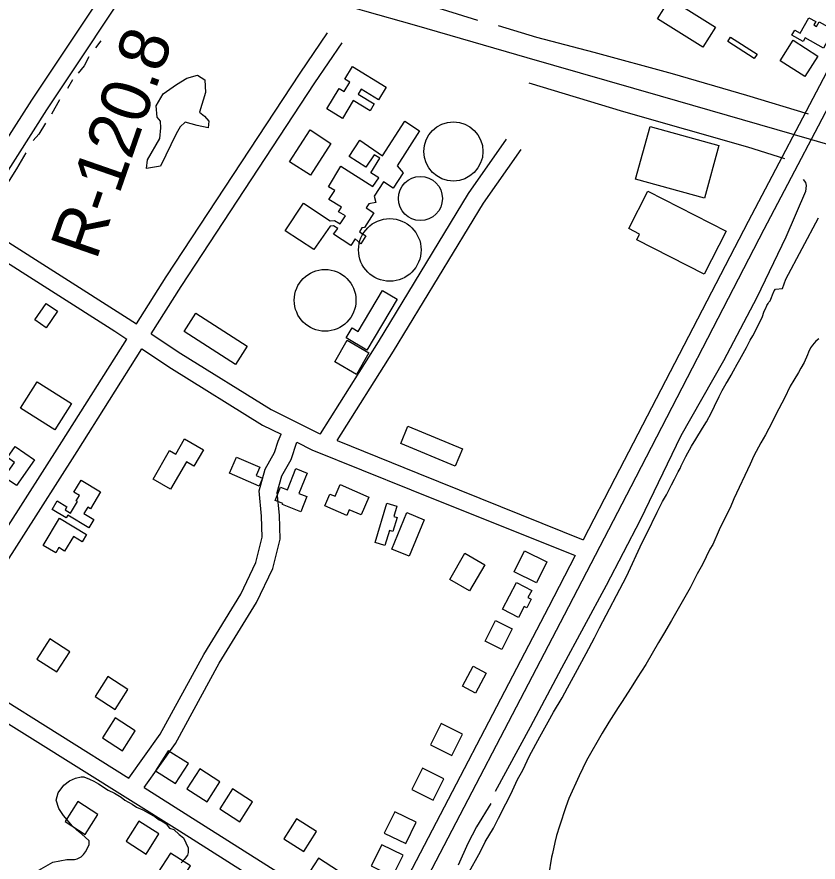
# Model space of a CAD drawing. Extents: x 3567028 to 3605064, y 510945 to 536587.
# Drawn here: x 3587292 to 3588639, y 520355 to 521776 of the extents above; entities that cross this region are included whole.
import ezdxf

# ---------------------------------------------------------------- set-up
doc = ezdxf.new("R2010")
doc.units = 0
for name, color, linetype in [('V-BLDG-OTLN', 7, 'Continuous'), ('V-DOMW-TANK', 7, 'Continuous'), ('V-RAIL-TRAK', 7, 'Continuous'), ('V-RIVR-RANG-IDEN', 7, 'Continuous'), ('V-ROAD-CNTR', 7, 'Continuous'), ('V-SITE-VEGE', 7, 'Continuous'), ('V-TOPO-SHOR', 7, 'Continuous')]:
    doc.layers.add(name, color=color, linetype=linetype)

msp = doc.modelspace()

# ---------------------------------------------------------------- linework, layer by layer
at = {"layer": 'V-BLDG-OTLN'}
for points in [[(3588390.7, 521807.2), (3588466.8, 521759.1), (3588445.3, 521725.2), (3588369.2, 521773.4)], [(3588665.5, 521754.5), (3588648.2, 521723.7), (3588617.5, 521741), (3588614.2, 521735.2), (3588595.3, 521745.9), (3588600.1, 521754.3), (3588609.1, 521749.3), (3588623.6, 521775), (3588635.3, 521768.4), (3588632.2, 521763.1), (3588636.8, 521760.5), (3588641.2, 521768.2)], [(3588492, 521742.3), (3588536.8, 521713.7), (3588532.1, 521706.5), (3588487.4, 521735)], [(3588616.8, 521676.2), (3588575.4, 521702.5), (3588597.3, 521737), (3588638.7, 521710.6)], [(3587813.1, 521621.5), (3587834.1, 521655.9), (3587842.2, 521651), (3587851.8, 521666.6), (3587843.5, 521671.7), (3587856.6, 521693), (3587913.2, 521658.4), (3587900, 521637), (3587870.8, 521654.8), (3587865.8, 521646.7), (3587893, 521630.1), (3587885.9, 521618.5), (3587857.7, 521635.7), (3587839.3, 521605.5)], [(3587743.3, 521416.6), (3587774.1, 521463.3), (3587819, 521433.7), (3587826.2, 521434.1), (3587835.6, 521428.4), (3587844.7, 521441.7), (3587832.7, 521448.8), (3587837.8, 521456.2), (3587816.7, 521469.1), (3587826.9, 521484.7), (3587816.2, 521490.8), (3587836.9, 521525.2), (3587890.6, 521491.3), (3587900.7, 521505.7), (3587887.1, 521514.1), (3587902.3, 521538.8), (3587893, 521544.6), (3587878.8, 521523.9), (3587850.7, 521541.5), (3587868.7, 521569.2), (3587906.7, 521542.5), (3587944.6, 521601.2), (3587969.3, 521584.6), (3587931.7, 521526.2), (3587941.4, 521514.4), (3587924.8, 521488.4), (3587908.7, 521498.9), (3587892.8, 521474.9), (3587895.4, 521464.2), (3587883.7, 521462.2), (3587879.3, 521455.2), (3587892, 521447.1), (3587876.7, 521422.1), (3587872, 521421.8), (3587868, 521415.1), (3587878.6, 521408), (3587870.5, 521395), (3587860.8, 521403.1), (3587853.4, 521391.7), (3587824.4, 521411), (3587831.5, 521420.7), (3587824.5, 521425.1), (3587818.8, 521424.5), (3587791.2, 521385)], [(3588448.2, 521471.3), (3588332.3, 521503.3), (3588356.8, 521592), (3588472.7, 521560.1)], [(3587750.5, 521532.8), (3587785, 521586.2), (3587820.2, 521563.5), (3587785.6, 521510.1)], [(3588353, 521483.1), (3588484.6, 521415.9), (3588447.6, 521343.5), (3588334.3, 521401.4), (3588339.2, 521411.1), (3588321, 521420.4)], [(3587931.5, 521301.5), (3587880.7, 521216.2), (3587845.9, 521236.9), (3587855.9, 521253.7), (3587866.1, 521247.6), (3587907, 521316.1)], [(3587360.3, 521281.4), (3587341.3, 521253.7), (3587322.2, 521266.8), (3587341.1, 521294.5)], [(3587593.1, 521278.1), (3587679.3, 521222.6), (3587659.6, 521191.9), (3587573.3, 521247.3)], [(3587847.3, 521232.5), (3587884, 521211.5), (3587863.2, 521175.2), (3587826.5, 521196.2)], [(3587326.3, 521162.5), (3587383.6, 521126.3), (3587355.6, 521082), (3587298.3, 521118.2)], [(3587949.7, 521087.9), (3588041.1, 521050.2), (3588029.1, 521021.1), (3587937.7, 521058.8)], [(3587520.9, 520999.2), (3587548.7, 521047.2), (3587559.1, 521041.1), (3587574, 521066.9), (3587605.9, 521048.4), (3587589.8, 521020.8), (3587577, 521028.2), (3587550.3, 520982.2)], [(3587321.7, 521031.3), (3587291.3, 520988.1), (3587270.7, 521002.5), (3587288, 521027.1), (3587276, 521035.5), (3587289.2, 521054.2)], [(3587699.5, 520987.3), (3587649.4, 521009), (3587661.2, 521036.2), (3587700.3, 521019.2), (3587694.3, 521005.3), (3587705.2, 521000.5)], [(3587769.4, 520944), (3587738.4, 520956.2), (3587739.1, 520958), (3587726.4, 520963), (3587735.3, 520985.6), (3587747.2, 520980.9), (3587761.3, 521016.7), (3587779.9, 521009.4), (3587766.3, 520975), (3587779.6, 520969.7)], [(3587400.1, 520997.4), (3587432.8, 520977.7), (3587415.6, 520949.2), (3587411.2, 520951.8), (3587404.8, 520941.2), (3587421.4, 520931.3), (3587412.9, 520917.3), (3587377.4, 520938.6), (3587374.7, 520934.1), (3587351.1, 520948.3), (3587359.7, 520962.6), (3587376.2, 520952.6), (3587373.2, 520947.5), (3587382.2, 520942.1), (3587393.8, 520961.4), (3587391.7, 520962.6), (3587397, 520971.6), (3587387.9, 520977.1)], [(3587884, 520968.9), (3587871.1, 520938.9), (3587850.8, 520947.7), (3587846.7, 520938.2), (3587809.7, 520954.1), (3587818.2, 520974), (3587827, 520970.2), (3587835.4, 520989.9)], [(3587931.3, 520934.5), (3587924.4, 520911.1), (3587918.4, 520912.9), (3587910.9, 520887.5), (3587894.7, 520892.3), (3587914.2, 520958.8), (3587930.8, 520953.9), (3587925.6, 520936.2)], [(3587976.8, 520930.8), (3587951.6, 520869.5), (3587922.4, 520881.4), (3587947.6, 520942.8)], [(3587336.1, 520887.7), (3587363.5, 520933.4), (3587409.1, 520906), (3587401.8, 520893.9), (3587387.1, 520902.8), (3587372.2, 520878), (3587362.5, 520883.9), (3587357.2, 520875.1)], [(3588019.9, 520830.5), (3588045.3, 520874.5), (3588078.8, 520855.2), (3588053.4, 520811.2)], [(3588165.8, 520824.8), (3588128.3, 520843.2), (3588145.8, 520878.7), (3588183.3, 520860.2)], [(3588108.7, 520780.5), (3588132.2, 520825.3), (3588157.7, 520811.9), (3588151.4, 520799.9), (3588156.7, 520797), (3588149.3, 520782.8), (3588145.1, 520785), (3588135.4, 520766.5)], [(3588079.5, 520726.8), (3588096.9, 520761.5), (3588124.9, 520747.5), (3588107.5, 520712.8)], [(3587325.6, 520696.6), (3587359.3, 520675.1), (3587380.8, 520708.8), (3587347.1, 520730.3)], [(3588041.4, 520650.7), (3588059.4, 520684.3), (3588081, 520672.7), (3588063.1, 520639.1)], [(3587423.5, 520633.5), (3587457.2, 520611.9), (3587478.8, 520645.6), (3587445.1, 520667.1)], [(3587435.9, 520563.9), (3587469.6, 520542.3), (3587491.1, 520576), (3587457.4, 520597.6)], [(3588023.3, 520534.6), (3588041.1, 520570.4), (3588005.3, 520588.2), (3587987.5, 520552.3)], [(3587525, 520508.7), (3587558.7, 520487.1), (3587580.3, 520520.8), (3587546.6, 520542.4)], [(3587578, 520478.1), (3587611.7, 520456.5), (3587633.2, 520490.2), (3587599.5, 520511.8)], [(3587992, 520459.3), (3588009.8, 520495.1), (3587973.9, 520512.9), (3587956.1, 520477)], [(3587633, 520444.6), (3587666.7, 520423), (3587688.3, 520456.7), (3587654.6, 520478.3)], [(3587428.2, 520435.3), (3587394.6, 520456.9), (3587373, 520423.2), (3587406.7, 520401.6)], [(3587740.8, 520394.3), (3587774.5, 520372.7), (3587796.1, 520406.4), (3587762.4, 520427.9)], [(3587945.8, 520386.2), (3587963.5, 520422), (3587927.7, 520439.8), (3587909.9, 520404)], [(3587530.9, 520402.4), (3587497.3, 520424), (3587475.7, 520390.3), (3587509.4, 520368.7)], [(3587923.5, 520330.8), (3587941.3, 520366.6), (3587905.5, 520384.4), (3587887.7, 520348.6)], [(3587583.9, 520348.7), (3587550.2, 520370.3), (3587528.7, 520336.6), (3587562.3, 520315.1)], [(3587777.4, 520328), (3587811.1, 520306.4), (3587832.7, 520340.1), (3587799, 520361.7)]]:
    msp.add_lwpolyline(points, close=True, dxfattribs=at)
at = {"layer": 'V-DOMW-TANK'}
for centre, radius in [((3588026, 521550.2), 49.8), ((3587970.6, 521471), 37), ((3587919.1, 521384.5), 52.6), ((3587810.3, 521299.8), 51.9)]:
    msp.add_circle(centre, radius, dxfattribs=at)
at = {"layer": 'V-RAIL-TRAK'}
for points in [[(3587221.1, 521974.4), (3587306.2, 521950.2), (3587389.3, 521925.6), (3587471, 521902.4), (3587511.9, 521890.5), (3587585.7, 521869.3), (3587696.7, 521838.3), (3587782.5, 521814), (3587876.5, 521786.8), (3587960.3, 521762.9)], [(3587960.3, 521762.9), (3588058.7, 521734.5), (3588149.4, 521708.3)], [(3588149.4, 521708.3), (3588373.9, 521643.8), (3588624.2, 521571.2), (3588701.3, 521548.8), (3588712.7, 521545.5), (3588792.2, 521523.6), (3589090.5, 521438.9), (3589284.2, 521383.4), (3589514.3, 521317.3), (3589701.3, 521263.5)]]:
    msp.add_lwpolyline(points, dxfattribs=at)
at = {"layer": 'V-ROAD-CNTR'}
for points in [[(3588939.5, 522164.8), (3588685.5, 521679.8), (3588548.3, 521418.6), (3588324.5, 520986.4), (3588212.6, 520770.2), (3587956.4, 520279.2), (3587855.8, 520084.1), (3587648.7, 519691.3), (3587418.1, 519252.9), (3587233.2, 518901.5), (3587118.4, 518681.4), (3586962.3, 518388.3), (3586789.7, 518038.8)], [(3587586.8, 522042.3), (3587570, 522015.6), (3587480.2, 521882.3), (3587316.5, 521636.6), (3587214.2, 521476.4), (3587197.7, 521450.3)], [(3587612.1, 522026.2), (3587595.1, 521999.2), (3587505.1, 521865.6), (3587341.6, 521620.2), (3587239.5, 521460.4), (3587222.6, 521433.6)], [(3588736.5, 521841.8), (3588658.9, 521693.7), (3588521.7, 521432.4), (3588297.8, 521000.2), (3588244.5, 520897.2)], [(3587492.9, 521260), (3587542.9, 521339.3), (3587768.4, 521682), (3587814.3, 521749.8)], [(3587517.9, 521243.4), (3587568.2, 521323.1), (3587793.3, 521665.3), (3587839.2, 521733)], [(3587802.3, 521075.2), (3587899.9, 521230.1), (3588051.3, 521479.6), (3588115.5, 521570.7)], [(3587830.6, 521063.8), (3587925.4, 521214.4), (3588076.4, 521463.2), (3588140, 521553.5)], [(3587222.6, 521433.6), (3587259.5, 521408.8), (3587473, 521273.2), (3587492.9, 521260)], [(3587206.6, 521408.2), (3587243.1, 521383.7), (3587456.7, 521248.1), (3587476.9, 521234.7)], [(3587517.9, 521243.4), (3587567.9, 521210.2), (3587719.8, 521116.3), (3587800.5, 521075.9), (3587802.3, 521075.2)], [(3587144.1, 520711), (3587180, 520768.1), (3587367.8, 521061.9), (3587476.9, 521234.7)], [(3587169.1, 520694.3), (3587205.3, 520752.1), (3587393.1, 521045.8), (3587501.9, 521218.1)], [(3587501.9, 521218.1), (3587551.7, 521185), (3587705.1, 521090), (3587736.3, 521074.5)], [(3587480.4, 520496.3), (3587533, 520570.2), (3587606.2, 520704.4), (3587668.6, 520805.8), (3587693.8, 520858.7), (3587704.5, 520901.6), (3587703.5, 520936.9), (3587699.5, 520979.3), (3587709.4, 521016), (3587725.4, 521044.1), (3587731.5, 521063.1), (3587736.3, 521074.5)], [(3587505.9, 520480.3), (3587558.5, 520554.3), (3587632.2, 520689.4), (3587695, 520791.4), (3587722.2, 520848.6), (3587734.6, 520898.3), (3587733.5, 520938.7), (3587729.8, 520976.8), (3587737.3, 521004.4), (3587753, 521032), (3587762.5, 521061.4)], [(3587762.5, 521061.4), (3587788.2, 521048.6), (3587955.3, 520981.2), (3588230.7, 520870.4)], [(3587830.6, 521063.8), (3587966.5, 521009), (3588244.5, 520897.2)], [(3588230.7, 520870.4), (3588186, 520784), (3587929.7, 520293), (3587898.4, 520232.3)], [(3587169.1, 520694.3), (3587247.3, 520642.1), (3587480.4, 520496.3)], [(3587153.1, 520668.9), (3587231, 520616.9), (3587565.3, 520407.7), (3587884.6, 520205.5)], [(3587505.9, 520480.3), (3587581.3, 520433.1), (3587898.4, 520232.3)]]:
    msp.add_lwpolyline(points, dxfattribs=at)
at = {"layer": 'V-SITE-VEGE'}
for p, q in [((3588584.9, 521335.3), (3588640, 521438.3)), ((3588579.6, 521319.9), (3588584.9, 521335.3)), ((3588561.1, 521304.3), (3588562.5, 521308.8)), ((3588562.5, 521308.8), (3588565.7, 521315.6)), ((3588565.7, 521315.6), (3588567.5, 521318.3)), ((3588567.5, 521318.3), (3588579.6, 521319.9)), ((3588553.3, 521290.8), (3588555.2, 521294.4)), ((3588555.2, 521294.4), (3588556.5, 521296.6)), ((3588556.5, 521296.6), (3588558.8, 521298.9)), ((3588558.8, 521298.9), (3588561.1, 521304.3)), ((3588545.1, 521270.9), (3588548.8, 521281.3)), ((3588548.8, 521281.3), (3588551.5, 521286.7)), ((3588551.5, 521286.7), (3588553.3, 521290.8)), ((3588535.4, 521250.7), (3588542.3, 521266)), ((3588542.3, 521266), (3588545.1, 521270.9)), ((3588529.5, 521239.9), (3588535.4, 521250.7)), ((3588525.4, 521232.6), (3588529.5, 521239.9)), ((3588518.9, 521220.5), (3588525.4, 521232.6)), ((3588629.9, 521224.1), (3588626.7, 521219.6)), ((3588635.8, 521230.9), (3588629.9, 521224.1)), ((3588640.8, 521234.9), (3588635.8, 521230.9)), ((3588507.5, 521200.2), (3588518.9, 521220.5)), ((3588621.6, 521207.9), (3588615.7, 521195.3)), ((3588623.5, 521212.4), (3588621.6, 521207.9)), ((3588626.7, 521219.6), (3588623.5, 521212.4)), ((3588503.4, 521192.6), (3588507.5, 521200.2)), ((3588615.7, 521195.3), (3588610.6, 521185.8)), ((3588493.3, 521174.1), (3588497, 521181.3)), ((3588497, 521181.3), (3588503.4, 521192.6)), ((3588610.6, 521185.8), (3588606.5, 521178.6)), ((3588486.9, 521163.3), (3588493.3, 521174.1)), ((3588598.3, 521165.6), (3588592.3, 521155.2)), ((3588606.5, 521178.6), (3588598.3, 521165.6)), ((3588478.2, 521148), (3588484.6, 521159.7)), ((3588484.6, 521159.7), (3588486.9, 521163.3)), ((3588592.3, 521155.2), (3588582.7, 521135.4)), ((3588465.4, 521121.8), (3588473.2, 521138.1)), ((3588473.2, 521138.1), (3588478.2, 521148)), ((3588582.7, 521135.4), (3588568.9, 521108.8)), ((3588451.6, 521095.7), (3588460.3, 521111)), ((3588460.3, 521111), (3588465.4, 521121.8)), ((3588568.9, 521108.8), (3588562.1, 521094.8)), ((3588445.2, 521084.9), (3588451.6, 521095.7)), ((3588562.1, 521094.8), (3588551.1, 521073.7)), ((3588433.8, 521066.5), (3588445.2, 521084.9)), ((3588426.5, 521054.3), (3588433.8, 521066.5)), ((3588551.1, 521073.7), (3588543.3, 521060.2)), ((3588416.9, 521037.2), (3588426.5, 521054.3)), ((3588543.3, 521060.2), (3588531.4, 521038.5)), ((3588412.7, 521028.2), (3588416.9, 521037.2)), ((3588531.4, 521038.5), (3588525, 521024.1)), ((3588409.1, 521021.4), (3588412.7, 521028.2)), ((3588525, 521024.1), (3588497.9, 520966)), ((3588398.1, 520998.9), (3588404, 521011.1)), ((3588404, 521011.1), (3588407.2, 521016.9)), ((3588407.2, 521016.9), (3588409.1, 521021.4)), ((3588392.6, 520989.4), (3588398.1, 520998.9)), ((3588384.3, 520972.8), (3588392.6, 520989.4)), ((3588377.9, 520961.5), (3588384.3, 520972.8)), ((3588497.9, 520966), (3588491.5, 520951.1)), ((3588368.7, 520943.5), (3588377.9, 520961.5)), ((3588351.3, 520907.9), (3588368.7, 520943.5)), ((3588491.5, 520951.1), (3588480.4, 520929)), ((3588480.4, 520929), (3588473.1, 520913.7)), ((3588473.1, 520913.7), (3588462.1, 520889.4)), ((3588343.5, 520892.6), (3588351.3, 520907.9)), ((3588316.9, 520835.3), (3588343.5, 520892.6)), ((3588457.5, 520881.3), (3588444.7, 520855.6)), ((3588462.1, 520889.4), (3588457.5, 520881.3)), ((3588444.7, 520855.6), (3588436, 520839.8)), ((3588436, 520839.8), (3588424.1, 520816.4)), ((3588271.5, 520748.8), (3588316.9, 520835.3)), ((3588424.1, 520816.4), (3588392.9, 520761.5)), ((3588392.9, 520761.5), (3588379.2, 520738.5)), ((3588263.3, 520732.2), (3588271.5, 520748.8)), ((3588379.2, 520738.5), (3588371, 520724.1)), ((3588249.6, 520706), (3588263.3, 520732.2)), ((3588371, 520724.1), (3588349.5, 520687.6)), ((3588231.2, 520672.7), (3588249.6, 520706)), ((3588349.5, 520687.6), (3588335.3, 520664.7)), ((3588218, 520647.9), (3588231.2, 520672.7)), ((3588335.3, 520664.7), (3588324.8, 520648.9)), ((3588208.8, 520631.3), (3588218, 520647.9)), ((3588324.8, 520648.9), (3588308.8, 520623.2)), ((3588194.6, 520607.4), (3588208.8, 520631.3)), ((3588303.3, 520615.1), (3588287.3, 520590.4)), ((3588308.8, 520623.2), (3588303.3, 520615.1)), ((3588185.5, 520590.8), (3588194.6, 520607.4)), ((3588171.3, 520566), (3588185.5, 520590.8)), ((3588287.3, 520590.4), (3588276.3, 520571.9)), ((3588276.3, 520571.9), (3588249.8, 520526)), ((3588154.3, 520533.6), (3588171.3, 520566)), ((3588142.8, 520509.7), (3588154.3, 520533.6)), ((3588249.8, 520526), (3588237.4, 520500.3)), ((3588134.1, 520493.9), (3588142.8, 520509.7)), ((3588237.4, 520500.3), (3588220.4, 520462)), ((3588122.7, 520469.6), (3588134.1, 520493.9)), ((3588114, 520452.9), (3588122.7, 520469.6)), ((3588220.4, 520462), (3588215.3, 520448)), ((3588102.1, 520429), (3588114, 520452.9)), ((3588215.3, 520448), (3588204.3, 520415.5)), ((3588093.3, 520412.4), (3588102.1, 520429)), ((3588079.6, 520388.9), (3588093.3, 520412.4)), ((3588204.3, 520415.5), (3588199.2, 520399.8)), ((3588199.2, 520399.8), (3588196.4, 520388)), ((3588071.4, 520372.7), (3588079.6, 520388.9)), ((3588196.4, 520388), (3588192.6, 520369.5)), ((3588049.9, 520333.5), (3588071.4, 520372.7)), ((3588192.6, 520369.5), (3588191.2, 520363.2)), ((3588191.2, 520363.2), (3588186.1, 520332))]:
    msp.add_line(p, q, dxfattribs=at)
msp.add_lwpolyline([(3587533.4, 521601.1), (3587528.1, 521607.8), (3587526.3, 521627.1), (3587537.7, 521647), (3587560.5, 521662.8), (3587577.9, 521673.4), (3587595.9, 521678.6), (3587607.8, 521670.5), (3587609, 521649.2), (3587598.8, 521616), (3587607.4, 521609.3), (3587614.7, 521601.2), (3587613.9, 521589.9), (3587595.3, 521594), (3587574.7, 521599.5), (3587566.6, 521591.6), (3587559.9, 521579.6), (3587533.6, 521525.2), (3587510.2, 521521.4), (3587511.7, 521536), (3587532.5, 521571.8), (3587534, 521589.8)], close=True, dxfattribs=at)
for points in [[(3587329, 520341.4), (3587352.5, 520355.2), (3587375.8, 520359.7), (3587388.7, 520359.6), (3587393.3, 520360.8), (3587400.3, 520364.2), (3587403.9, 520367.7), (3587407.4, 520372.4), (3587413.3, 520384), (3587413.4, 520391), (3587400.6, 520402.7), (3587392.5, 520408.6), (3587385.5, 520415.7), (3587370.5, 520433.3), (3587362.4, 520445), (3587357.8, 520459), (3587361.4, 520471.8), (3587370.9, 520484.6), (3587380.2, 520491.5), (3587390.8, 520496.1), (3587400.1, 520498.4), (3587404.8, 520498.4), (3587414.1, 520494.8), (3587421.1, 520491.3), (3587429.2, 520486.5), (3587445.5, 520475.9), (3587455.9, 520471.2), (3587467.5, 520464.1), (3587473.3, 520459.4), (3587486.1, 520452.3), (3587493.1, 520447.6), (3587503.6, 520442.9), (3587512.9, 520438.1), (3587524.5, 520431), (3587531.4, 520426.3), (3587539.6, 520421.6), (3587543.1, 520419.2), (3587548.8, 520412.2), (3587555.8, 520409.8), (3587565.1, 520401.6), (3587572.1, 520395.7), (3587580.1, 520379.3)], [(3587580.1, 520379.3), (3587580.1, 520371.2), (3587578.9, 520366.5), (3587573, 520359.5)], [(3587573, 520359.5), (3587568.3, 520353.7)]]:
    msp.add_lwpolyline(points, dxfattribs=at)
at = {"layer": 'V-TOPO-SHOR'}
for p, q in [((3587433.4, 521735.9), (3587424.4, 521724.5)), ((3587385.5, 521670.7), (3587376.9, 521655.8)), ((3587363.7, 521636.8), (3587350, 521612.9))]:
    msp.add_line(p, q, dxfattribs=at)
for points in [[(3588067.4, 521770.4), (3588007.7, 521788.9), (3587931, 521810), (3587893.9, 521821.3)], [(3588623, 521612.9), (3588519.3, 521644.4), (3588394.8, 521680.7), (3588262.6, 521716.3), (3588166.5, 521741.9), (3588101.9, 521761.5)], [(3587412.7, 521709), (3587405, 521694.2), (3587395, 521681.6)], [(3588152.8, 521665.4), (3588312.3, 521617.3), (3588520.4, 521557.9), (3588582.7, 521538.3)], [(3587339.9, 521597.5), (3587329.1, 521579), (3587319.2, 521568.6)], [(3587307.1, 521547.6), (3587291.3, 521521), (3587263.9, 521477.3), (3587248.6, 521452.7), (3587237.7, 521432)], [(3588614.1, 521502.7), (3588618.2, 521497.9), (3588619.4, 521492.6), (3588618.2, 521482.5), (3588584.9, 521406), (3588536.3, 521304.7), (3588480.5, 521198), (3588408.6, 521071.7), (3588340.4, 520930), (3588282.8, 520820.3), (3588208, 520681), (3588155.2, 520582.1), (3588096.4, 520473.6)], [(3588088.9, 520453.5), (3588064.9, 520414.2), (3588050.4, 520386.1), (3588033.8, 520349.7)]]:
    msp.add_lwpolyline(points, dxfattribs=at)

# ---------------------------------------------------------------- texts
at = {"layer": 'V-RIVR-RANG-IDEN'}
msp.add_text('R-120.8', height=83, rotation=70.8369, dxfattribs=at).set_placement((3587425.3, 521365.5))

doc.saveas('drawing.dxf')
